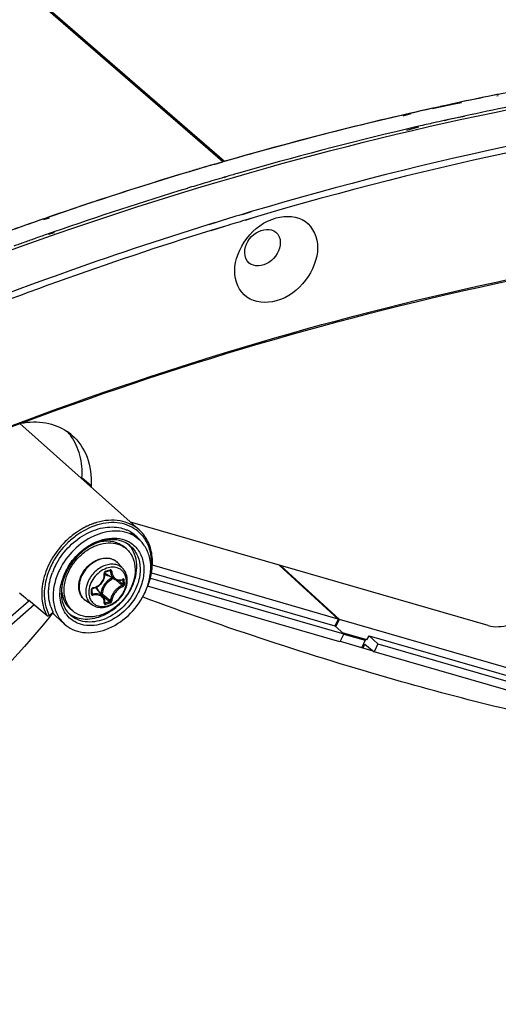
# Model space of a CAD drawing. Header units: millimetres. Extents: x 0 to 420, y 0 to 297.
# Tile 454 of 502: x 361 to 366, y 228 to 239. Entities that reach past the tile are written whole.
import ezdxf

# ---------------------------------------------------------------- set-up
doc = ezdxf.new("R2010")
doc.units = ezdxf.units.MM
doc.header["$LTSCALE"] = 23.1
doc.layers.get('0').update_dxf_attribs({"linetype": 'CONTINUOUS'})

msp = doc.modelspace()

# ---------------------------------------------------------------- linework, layer by layer
at = {"color": 7, "linetype": 'CONTINUOUS'}
for p, q in [((363.032, 237.438), (349.407, 249.237)), ((363.049, 237.443), (349.424, 249.242)), ((365.65, 238.094), (365.558, 238.074)), ((366.052, 238.16), (366.038, 238.158)), ((366.054, 238.177), (366.039, 238.174)), ((365.333, 238.024), (365.535, 238.067)), ((365.333, 238.025), (365.444, 238.049)), ((365.65, 238.085), (365.375, 238.034)), ((365.447, 238.05), (365.418, 238.044)), ((365.558, 238.074), (365.444, 238.049)), ((365.094, 237.963), (365.004, 237.94)), ((365.095, 237.971), (365.005, 237.951)), ((365.525, 237.904), (365.458, 237.887)), ((365.525, 237.904), (365.459, 237.89)), ((365.681, 237.934), (365.525, 237.904)), ((365.568, 237.914), (365.525, 237.904)), ((365.651, 237.932), (365.568, 237.914)), ((365.682, 237.939), (365.651, 237.932)), ((365.179, 237.816), (365.045, 237.782)), ((365.135, 237.816), (365.045, 237.795)), ((365.18, 237.827), (365.135, 237.816)), ((362.937, 237.41), (363.032, 237.438)), ((362.937, 237.41), (363.032, 237.438)), ((363.04, 237.44), (362.94, 237.407)), ((363.04, 237.44), (363.011, 237.432)), ((363.032, 237.438), (363.032, 237.437)), ((363.049, 237.443), (363.049, 237.442)), ((363.063, 237.273), (363.046, 237.268)), ((363.063, 237.269), (363.046, 237.263)), ((361.125, 236.834), (361.061, 236.811)), ((361.126, 236.822), (361.061, 236.801)), ((363.343, 236.892), (363.242, 236.861)), ((363.343, 236.889), (363.242, 236.858)), ((363.375, 236.829), (363.274, 236.799)), ((363.375, 236.826), (363.274, 236.795)), ((362.967, 236.775), (362.877, 236.748)), ((362.925, 236.765), (362.877, 236.751)), ((363.06, 236.731), (362.897, 236.681)), ((362.999, 236.715), (362.897, 236.684)), ((362.967, 236.778), (362.925, 236.765)), ((363.06, 236.734), (362.999, 236.715)), ((361.178, 236.67), (361.113, 236.647)), ((361.178, 236.661), (361.114, 236.64)), ((360.803, 234.568), (362.112, 233.404)), ((361.585, 233.887), (361.485, 233.973)), ((365.942, 232.355), (362.018, 233.488)), ((362.016, 233.375), (362.098, 233.31)), ((361.973, 233.195), (361.948, 233.217)), ((361.938, 232.975), (361.883, 233.038)), ((361.734, 232.934), (361.735, 232.936)), ((361.734, 232.933), (361.734, 232.934)), ((361.734, 232.931), (361.734, 232.933)), ((361.735, 232.921), (361.734, 232.931)), ((361.735, 232.936), (361.736, 232.937)), ((361.735, 232.908), (361.735, 232.921)), ((361.736, 232.939), (361.737, 232.94)), ((361.736, 232.937), (361.736, 232.939)), ((361.737, 232.94), (361.739, 232.941)), ((361.739, 232.941), (361.74, 232.942)), ((361.74, 232.942), (361.741, 232.943)), ((361.741, 232.943), (361.742, 232.944)), ((361.742, 232.944), (361.743, 232.944)), ((361.743, 232.944), (361.758, 232.948)), ((361.844, 232.861), (361.751, 232.919)), ((361.758, 232.948), (361.767, 232.95)), ((361.767, 232.95), (361.775, 232.953)), ((361.775, 232.953), (361.79, 232.957)), ((361.787, 232.956), (361.798, 232.95)), ((361.789, 232.955), (361.792, 232.954)), ((361.79, 232.957), (361.791, 232.958)), ((361.791, 232.958), (361.792, 232.958)), ((361.792, 232.958), (361.793, 232.958)), ((361.793, 232.958), (361.794, 232.957)), ((361.794, 232.957), (361.794, 232.957)), ((362.248, 232.933), (364.26, 232.352)), ((364.297, 232.426), (362.257, 233.015)), ((364.297, 232.426), (363.647, 233.017)), ((364.311, 232.422), (363.662, 233.013)), ((361.685, 232.803), (361.694, 232.813)), ((361.694, 232.813), (361.703, 232.823)), ((361.703, 232.823), (361.711, 232.834)), ((361.711, 232.834), (361.717, 232.845)), ((361.717, 232.845), (361.723, 232.857)), ((361.723, 232.857), (361.728, 232.869)), ((361.728, 232.869), (361.731, 232.882)), ((361.731, 232.882), (361.734, 232.895)), ((361.734, 232.895), (361.735, 232.908)), ((361.844, 232.861), (361.848, 232.859)), ((361.848, 232.859), (361.856, 232.855)), ((361.856, 232.855), (361.865, 232.852)), ((361.865, 232.852), (361.874, 232.85)), ((361.874, 232.85), (361.884, 232.849)), ((361.884, 232.849), (361.894, 232.849)), ((361.884, 232.849), (361.887, 232.847)), ((361.894, 232.849), (361.903, 232.85)), ((361.903, 232.85), (361.913, 232.852)), ((361.913, 232.852), (361.923, 232.855)), ((361.923, 232.855), (361.931, 232.858)), ((361.928, 232.857), (361.935, 232.853)), ((361.931, 232.858), (361.932, 232.859)), ((361.932, 232.859), (361.931, 232.858)), ((361.932, 232.859), (361.933, 232.859)), ((362.235, 232.875), (364.358, 232.262)), ((361.595, 232.756), (361.596, 232.758)), ((361.595, 232.755), (361.595, 232.756)), ((361.595, 232.754), (361.595, 232.755)), ((361.595, 232.753), (361.595, 232.754)), ((361.595, 232.734), (361.595, 232.753)), ((361.595, 232.729), (361.595, 232.734)), ((361.595, 232.706), (361.595, 232.729)), ((361.595, 232.712), (361.604, 232.7)), ((361.595, 232.705), (361.595, 232.706)), ((361.595, 232.704), (361.595, 232.705)), ((361.595, 232.703), (361.595, 232.704)), ((361.595, 232.704), (361.595, 232.704)), ((361.596, 232.758), (361.597, 232.759)), ((361.597, 232.759), (361.598, 232.76)), ((361.598, 232.76), (361.599, 232.761)), ((361.599, 232.761), (361.601, 232.762)), ((361.601, 232.762), (361.602, 232.763)), ((361.602, 232.763), (361.604, 232.764)), ((361.604, 232.764), (361.605, 232.764)), ((361.605, 232.764), (361.615, 232.766)), ((361.605, 232.764), (361.605, 232.764)), ((361.615, 232.766), (361.628, 232.77)), ((361.628, 232.77), (361.64, 232.774)), ((361.64, 232.774), (361.652, 232.78)), ((361.716, 232.672), (361.646, 232.756)), ((361.652, 232.78), (361.664, 232.787)), ((361.664, 232.787), (361.675, 232.795)), ((361.675, 232.795), (361.685, 232.803)), ((361.693, 232.705), (361.69, 232.704)), ((364.316, 232.176), (362.204, 232.786)), ((358.542, 230.583), (360.902, 232.626)), ((360.884, 232.641), (360.888, 232.638)), ((360.888, 232.638), (360.902, 232.626)), ((361.101, 232.462), (360.898, 232.633)), ((360.902, 232.626), (360.898, 232.633)), ((361.597, 232.581), (361.527, 232.627)), ((361.703, 232.688), (361.736, 232.66)), ((361.721, 232.666), (361.716, 232.672)), ((361.726, 232.658), (361.721, 232.666)), ((361.73, 232.65), (361.726, 232.658)), ((361.732, 232.641), (361.73, 232.65)), ((361.734, 232.632), (361.732, 232.641)), ((361.735, 232.622), (361.734, 232.632)), ((361.734, 232.605), (361.735, 232.612)), ((361.734, 232.605), (361.734, 232.605)), ((361.734, 232.604), (361.734, 232.605)), ((361.734, 232.604), (361.735, 232.603)), ((361.734, 232.604), (361.734, 232.604)), ((361.734, 232.604), (361.734, 232.604)), ((361.734, 232.604), (361.734, 232.604)), ((361.735, 232.612), (361.735, 232.622)), ((361.735, 232.611), (361.741, 232.603)), ((361.735, 232.603), (361.736, 232.603)), ((362.155, 232.664), (362.15, 232.666)), ((362.155, 232.664), (362.15, 232.666)), ((360.961, 232.58), (358.585, 230.522)), ((361.125, 232.466), (361.167, 232.503)), ((361.161, 232.497), (361.174, 232.484)), ((361.165, 232.492), (361.163, 232.489)), ((361.165, 232.492), (361.163, 232.489)), ((361.199, 232.458), (361.174, 232.484)), ((361.384, 232.515), (361.359, 232.536)), ((361.137, 232.457), (361.124, 232.442)), ((361.131, 232.451), (361.124, 232.442)), ((361.136, 232.457), (361.131, 232.451)), ((361.199, 232.458), (361.288, 232.375)), ((364.297, 232.426), (364.26, 232.352)), ((364.271, 232.341), (364.311, 232.422)), ((367.04, 231.634), (364.311, 232.422)), ((364.26, 232.352), (364.358, 232.262)), ((364.612, 232.197), (364.344, 232.275)), ((364.358, 232.262), (364.316, 232.176)), ((364.318, 232.182), (364.678, 232.078)), ((364.358, 232.261), (364.593, 232.193)), ((364.593, 232.193), (364.555, 232.114)), ((364.593, 232.193), (364.576, 232.208)), ((364.612, 232.197), (364.635, 232.243)), ((364.635, 232.243), (366.994, 231.562)), ((364.635, 232.243), (364.733, 232.154)), ((364.569, 232.11), (364.589, 232.152)), ((364.589, 232.152), (364.691, 232.068)), ((364.733, 232.154), (364.691, 232.068)), ((367.28, 231.321), (364.691, 232.068)), ((364.733, 232.154), (367.094, 231.472))]:
    msp.add_line(p, q, dxfattribs=at)
for centre, radius, start, end in [((373.119, 202.873), 36.004, 101.1664, 102.1607), ((373.113, 202.901), 35.976, 101.3397, 101.9728), ((373.49, 201.263), 37.656, 102.5103, 106.0967), ((373.224, 202.387), 36.501, 102.4177, 102.8687), ((373.274, 202.719), 36.029, 101.3535, 102.1648), ((373.49, 201.27), 37.649, 103.0248, 106.1144), ((373.37, 202.274), 36.484, 102.5245, 102.7048), ((373.654, 201.09), 37.701, 103.1989, 106.113), ((373.4, 202.143), 36.619, 102.7049, 102.9723), ((374.056, 199.338), 39.663, 106.5294, 109.1298), ((373.818, 200.109), 38.856, 106.5133, 106.7304), ((373.77, 200.272), 38.686, 106.2615, 106.5168), ((373.779, 200.241), 38.719, 106.2573, 106.5134), ((374.029, 199.422), 39.575, 106.7367, 109.0303), ((373.947, 200.05), 38.782, 106.3252, 106.6642), ((373.899, 200.214), 38.611, 106.1022, 106.2986), ((374.211, 199.194), 39.677, 106.9537, 109.1772), ((373.999, 199.878), 38.962, 106.6642, 106.9478), ((374.304, 198.616), 40.426, 109.1218, 109.7065), ((374.31, 198.598), 40.445, 109.1259, 109.5921), ((374.4, 199.53), 38.963, 106.6413, 107.0637), ((374.401, 199.545), 38.879, 106.631, 106.9597), ((374.851, 198.129), 40.366, 107.225, 112.2634), ((374.481, 198.41), 40.507, 109.47, 109.6551), ((374.446, 198.509), 40.402, 109.2686, 109.47), ((374.517, 198.308), 40.615, 109.6551, 109.8352), ((361.005, 234.014), 0.565, 49.1151, 55.9565), ((360.898, 234.094), 0.575, 36.0059, 42.4656), ((361.932, 233.949), 0.448, 176.8973, 178.4153), ((362.031, 233.863), 0.447, 176.8963, 178.7138), ((361.861, 232.763), 0.752, 110.2703, 114.8425), ((361.862, 232.766), 0.722, 108.0999, 115.4227), ((361.851, 232.792), 0.722, 109.3115, 110.2461), ((361.844, 232.81), 0.702, 106.4429, 109.3199), ((361.847, 232.809), 0.677, 106.577, 108.0347), ((361.84, 232.826), 0.686, 106.1417, 106.4329), ((361.844, 232.818), 0.667, 106.1453, 106.5746), ((361.941, 232.629), 0.881, 125.5208, 134.6363), ((361.92, 232.657), 0.845, 123.889, 125.4721), ((361.896, 232.694), 0.801, 115.4395, 123.9523), ((361.899, 232.688), 0.836, 120.8278, 121.1215), ((361.886, 232.711), 0.81, 115.4026, 120.857), ((361.872, 232.74), 0.778, 114.8193, 115.3705), ((361.831, 233.063), 0.369, 61.8106, 66.6909), ((361.835, 233.072), 0.36, 56.6131, 61.8073), ((361.838, 233.076), 0.354, 52.0935, 56.6036), ((361.787, 233.076), 0.387, 43.2966, 47.2978), ((361.839, 233.077), 0.353, 51.3747, 52.09), ((361.839, 233.077), 0.353, 46.0866, 51.374), ((361.854, 233.094), 0.383, 49.5944, 50.1442), ((361.959, 232.61), 0.906, 134.9455, 142.1748), ((361.954, 232.615), 0.928, 134.6299, 134.9632), ((361.955, 232.614), 0.901, 134.6003, 134.9401), ((361.795, 233.041), 0.283, 42.6021, 45.6615), ((361.877, 233.032), 0.355, 56.9752, 60.2886), ((361.805, 233.093), 0.361, 39.0989, 43.2924), ((361.879, 233.036), 0.351, 51.3983, 56.9765), ((361.838, 233.076), 0.355, 40.8344, 46.077), ((361.815, 233.102), 0.348, 38.1384, 39.0776), ((361.834, 233.072), 0.361, 36.1655, 40.8313), ((361.942, 232.623), 0.886, 142.14, 152.178), ((361.897, 232.682), 0.643, 121.0335, 122.137), ((361.807, 233.003), 0.254, 49.1138, 56.5118), ((361.795, 233.04), 0.284, 41.9994, 42.6035), ((361.889, 232.651), 0.825, 153.0858, 158.6508), ((361.912, 232.639), 0.851, 152.2333, 153.1108), ((361.767, 232.936), 0.154, 50.5352, 52.3899), ((361.768, 232.936), 0.154, 47.2036, 50.5349), ((361.767, 232.935), 0.154, 41.5302, 47.1948), ((361.869, 232.67), 0.757, 153.0701, 159.3963), ((361.899, 232.64), 0.736, 157.5509, 158.1575), ((361.914, 232.633), 0.753, 153.6676, 157.5399), ((361.869, 232.668), 0.63, 155.8347, 160.8724), ((361.854, 232.681), 0.6, 153.6194, 162.561), ((361.883, 232.662), 0.645, 154.648, 155.8525), ((361.886, 232.661), 0.648, 153.6775, 154.6483), ((361.889, 232.659), 0.652, 153.1881, 153.6775), ((361.899, 232.654), 0.664, 151.2079, 153.1839), ((361.916, 232.645), 0.682, 148.6473, 151.2064), ((361.799, 232.995), 0.0898, 224.1498, 225.1349), ((361.799, 232.995), 0.0901, 225.1677, 238.1926), ((361.213, 234.883), 2.004, 285.3931, 286.8075), ((361.834, 232.752), 0.243, 109.0384, 109.2293), ((361.749, 232.692), 0.679, 170.429, 170.6528), ((361.796, 232.69), 0.554, 166.3496, 168.4291), ((361.827, 232.682), 0.586, 161.8868, 166.3295), ((361.847, 232.676), 0.606, 161.6884, 161.9118), ((361.851, 232.675), 0.61, 160.8926, 161.6878), ((361.913, 232.676), 0.211, 135.0983, 148.1044), ((361.9, 232.693), 0.202, 114.0645, 126.4053), ((353.747, 223.287), 12.542, 49.561, 49.7244), ((354.482, 224.149), 11.409, 49.2631, 49.5647), ((353.904, 223.351), 12.406, 49.6565, 49.948), ((361.889, 232.962), 0.107, 290.317, 292.2631), ((361.888, 232.965), 0.11, 292.2624, 294.0755), ((360.47, 232.83), 1.465, 0.0023, 0.9288), ((360.518, 232.83), 1.417, 359.0554, 0.003), ((360.471, 232.829), 1.478, 0.0024, 0.9289), ((360.521, 232.829), 1.429, 359.0555, 0.003), ((361.656, 232.714), 0.538, 180.0786, 180.8935), ((361.745, 232.71), 0.487, 171.2971, 173.5694), ((361.662, 232.764), 0.398, 177.1938, 179.9887), ((359.447, 232.724), 2.141, 0.0023, 0.6425), ((359.527, 232.724), 2.061, 359.3452, 0.0019), ((361.592, 232.706), 0.00271, 351.6033, 359.3214), ((361.611, 232.748), 0.0216, 99.0638, 106.7637), ((361.577, 232.698), 0.0902, 40.0257, 53.8865), ((361.562, 232.697), 0.111, 16.5086, 23.3442), ((369.359, 241.789), 11.879, 229.894, 230.1621), ((361.502, 233.029), 0.743, 333.6449, 340.086), ((361.535, 233.017), 0.708, 340.1215, 341.5119), ((368.849, 241.082), 11.024, 229.8157, 230.166), ((361.366, 233.99), 1.437, 285.1211, 287.0773), ((361.367, 233.988), 1.449, 285.1302, 287.0863), ((368.411, 240.652), 10.399, 230.1605, 230.5137), ((345.953, 245.15), 19.79, 320.1075, 320.226), ((361.545, 232.698), 0.425, 197.2724, 198.1795), ((361.538, 232.695), 0.418, 198.177, 200.2235), ((361.523, 232.69), 0.402, 200.1989, 206.2078), ((361.509, 232.683), 0.387, 206.2382, 207.8036), ((361.511, 232.713), 0.283, 232.5931, 236.29), ((361.55, 232.707), 0.254, 221.708, 229.0965), ((361.493, 232.665), 0.417, 207.3909, 208.3459)]:
    msp.add_arc(centre, radius, start, end, dxfattribs=at)
msp.add_ellipse((349.689, 243.35), major_axis=(26.332, -23.027), ratio=0.02203, start_param=-1.116057, end_param=-1.112472, dxfattribs=at)
for points, knots in [([(355.695, 234.28), (356.93, 234.915), (361.752, 237.122), (367.026, 238.412), (370.937, 238.634)], [0, 0, 0, 0, 0.261607, 1, 1, 1, 1]), ([(371.312, 238.309), (370.654, 238.272), (367.962, 238.035), (365.301, 237.471), (363.343, 236.892)], [0, 0, 0, 0, 0.243922, 1, 1, 1, 1]), ([(371.327, 238.242), (370.67, 238.205), (367.984, 237.969), (365.33, 237.407), (363.375, 236.829)], [0, 0, 0, 0, 0.243927, 1, 1, 1, 1]), ([(356.225, 232.535), (357.417, 233.155), (362.078, 235.314), (367.184, 236.58), (370.97, 236.8)], [0, 0, 0, 0, 0.261683, 1, 1, 1, 1]), ([(363.161, 236.237), (363.161, 236.365), (363.27, 236.622), (363.573, 236.857), (363.971, 236.842), (364.07, 236.604), (364.07, 236.499)], [0, 0, 0, 0, 0.271497, 0.54949, 0.778708, 1, 1, 1, 1]), ([(356.21, 232.517), (357.404, 233.138), (362.069, 235.299), (367.181, 236.563), (370.972, 236.778)], [0, 0, 0, 0, 0.261719, 1, 1, 1, 1]), ([(362.877, 236.751), (362.328, 236.58), (360.108, 235.839), (357.953, 234.907), (356.377, 234.111)], [0, 0, 0, 0, 0.2458, 1, 1, 1, 1]), ([(363.271, 236.442), (363.271, 236.526), (363.357, 236.687), (363.559, 236.715), (363.613, 236.668)], [0, 0, 0, 0, 0.540244, 1, 1, 1, 1]), ([(364.07, 236.499), (364.07, 236.372), (363.962, 236.114), (363.659, 235.879), (363.261, 235.895), (363.161, 236.133), (363.161, 236.237)], [0, 0, 0, 0, 0.271497, 0.54949, 0.778708, 1, 1, 1, 1]), ([(363.661, 236.554), (363.661, 236.47), (363.575, 236.31), (363.373, 236.281), (363.319, 236.328)], [0, 0, 0, 0, 0.540244, 1, 1, 1, 1]), ([(360.816, 234.573), (360.905, 234.589), (361.084, 234.594), (361.252, 234.529), (361.321, 234.482)], [0, 0, 0, 0, 0.52042, 1, 1, 1, 1]), ([(361.485, 233.973), (361.49, 234.057), (361.476, 234.219), (361.408, 234.369), (361.363, 234.432)], [0, 0, 0, 0, 0.519752, 1, 1, 1, 1]), ([(361.375, 234.441), (361.448, 234.377), (361.567, 234.201), (361.591, 233.993), (361.585, 233.887)], [0, 0, 0, 0, 0.477523, 1, 1, 1, 1]), ([(362.112, 233.404), (362.054, 233.455), (361.898, 233.526), (361.731, 233.508), (361.649, 233.485)], [0, 0, 0, 0, 0.4734, 1, 1, 1, 1]), ([(362.099, 233.388), (362.044, 233.435), (361.894, 233.498), (361.736, 233.481), (361.659, 233.459)], [0, 0, 0, 0, 0.47366, 1, 1, 1, 1]), ([(361.194, 233.013), (361.23, 233.083), (361.321, 233.212), (361.502, 233.357), (361.706, 233.437), (361.849, 233.439), (361.912, 233.424)], [0, 0, 0, 0, 0.26683, 0.531108, 0.777922, 1, 1, 1, 1]), ([(362.053, 233.34), (361.991, 233.375), (361.836, 233.409), (361.599, 233.345), (361.386, 233.194), (361.279, 233.047), (361.24, 232.967)], [0, 0, 0, 0, 0.215647, 0.459233, 0.726919, 1, 1, 1, 1]), ([(361.467, 233.404), (361.452, 233.395), (361.394, 233.357), (361.34, 233.312), (361.302, 233.275)], [0, 0, 0, 0, 0.246783, 1, 1, 1, 1]), ([(362.231, 232.894), (362.252, 232.985), (362.257, 233.129), (362.188, 233.294), (362.133, 233.359), (362.102, 233.386)], [0, 0, 0, 0, 0.527913, 0.768641, 1, 1, 1, 1]), ([(362.201, 232.776), (362.225, 232.833), (362.259, 232.95), (362.262, 233.126), (362.215, 233.284), (362.15, 233.37), (362.112, 233.404)], [0, 0, 0, 0, 0.276217, 0.533717, 0.772751, 1, 1, 1, 1]), ([(361.298, 233.271), (361.241, 233.214), (361.143, 233.087), (361.054, 232.872), (361.032, 232.655), (361.07, 232.519), (361.101, 232.462)], [0, 0, 0, 0, 0.27359, 0.537113, 0.780021, 1, 1, 1, 1]), ([(361.289, 232.742), (361.289, 232.823), (361.327, 232.948), (361.425, 233.084), (361.521, 233.172), (361.63, 233.233), (361.743, 233.263), (361.853, 233.26), (361.919, 233.233), (361.947, 233.215)], [0, 0, 0, 0, 0.254142, 0.391, 0.527564, 0.659013, 0.781772, 0.894694, 1, 1, 1, 1]), ([(361.69, 233.276), (361.611, 233.252), (361.461, 233.163), (361.355, 233.025), (361.317, 232.948)], [0, 0, 0, 0, 0.488923, 1, 1, 1, 1]), ([(361.566, 233.233), (361.639, 233.277), (361.763, 233.321), (361.925, 233.308), (361.995, 233.277), (362.025, 233.256)], [0, 0, 0, 0, 0.533655, 0.773931, 1, 1, 1, 1]), ([(362.009, 233.232), (361.969, 233.265), (361.86, 233.308), (361.746, 233.293), (361.69, 233.276)], [0, 0, 0, 0, 0.467883, 1, 1, 1, 1]), ([(361.69, 233.275), (361.737, 233.284), (361.809, 233.285), (361.895, 233.255), (361.932, 233.231), (361.948, 233.217)], [0, 0, 0, 0, 0.520308, 0.763336, 1, 1, 1, 1]), ([(362.025, 233.256), (362.061, 233.231), (362.125, 233.162), (362.169, 233.025), (362.163, 232.87), (362.127, 232.768), (362.102, 232.718)], [0, 0, 0, 0, 0.223214, 0.459267, 0.718396, 1, 1, 1, 1]), ([(362.206, 232.792), (362.222, 232.842), (362.244, 232.94), (362.237, 233.086), (362.189, 233.215), (362.131, 233.283), (362.098, 233.31)], [0, 0, 0, 0, 0.27724, 0.534274, 0.772553, 1, 1, 1, 1]), ([(361.333, 233), (361.347, 233.023), (361.407, 233.11), (361.488, 233.184), (361.555, 233.227)], [0, 0, 0, 0, 0.251757, 1, 1, 1, 1]), ([(361.973, 233.195), (361.988, 233.182), (362.016, 233.151), (362.057, 233.077), (362.068, 233.011), (362.068, 232.967)], [0, 0, 0, 0, 0.238021, 0.481682, 1, 1, 1, 1]), ([(362.029, 232.768), (362.049, 232.809), (362.079, 232.892), (362.092, 233.019), (362.07, 233.137), (362.03, 233.203), (362.006, 233.23)], [0, 0, 0, 0, 0.278014, 0.537515, 0.77657, 1, 1, 1, 1]), ([(362.009, 233.232), (362.04, 233.208), (362.093, 233.141), (362.129, 233.015), (362.12, 232.874), (362.088, 232.782), (362.065, 232.737)], [0, 0, 0, 0, 0.222971, 0.459982, 0.719377, 1, 1, 1, 1]), ([(361.861, 233.057), (361.845, 233.07), (361.806, 233.089), (361.738, 233.095), (361.668, 233.078), (361.599, 233.042), (361.539, 232.989), (361.477, 232.905), (361.453, 232.827), (361.453, 232.777)], [0, 0, 0, 0, 0.104897, 0.216899, 0.338904, 0.47012, 0.607003, 0.744549, 1, 1, 1, 1]), ([(361.458, 232.848), (361.47, 232.897), (361.521, 232.991), (361.607, 233.055), (361.654, 233.075)], [0, 0, 0, 0, 0.499995, 1, 1, 1, 1]), ([(361.869, 233.019), (361.851, 233.025), (361.812, 233.03), (361.753, 233.02), (361.693, 232.995), (361.62, 232.944), (361.55, 232.855), (361.526, 232.767), (361.526, 232.725)], [0, 0, 0, 0, 0.108641, 0.225762, 0.35139, 0.483442, 0.751147, 1, 1, 1, 1]), ([(361.654, 233.075), (361.675, 233.083), (361.717, 233.095), (361.78, 233.095), (361.838, 233.077), (361.87, 233.052), (361.883, 233.038)], [0, 0, 0, 0, 0.270574, 0.524505, 0.765155, 1, 1, 1, 1]), ([(361.12, 232.951), (361.115, 232.939), (361.098, 232.892), (361.086, 232.842), (361.079, 232.805)], [0, 0, 0, 0, 0.255081, 1, 1, 1, 1]), ([(361.118, 232.713), (361.118, 232.732), (361.122, 232.808), (361.14, 232.883), (361.16, 232.937)], [0, 0, 0, 0, 0.240847, 1, 1, 1, 1]), ([(361.216, 232.914), (361.196, 232.864), (361.168, 232.764), (361.165, 232.614), (361.203, 232.478), (361.257, 232.405), (361.288, 232.375)], [0, 0, 0, 0, 0.277739, 0.535926, 0.774509, 1, 1, 1, 1]), ([(362.068, 232.967), (362.068, 232.883), (362.026, 232.753), (361.922, 232.613), (361.819, 232.526), (361.704, 232.467), (361.586, 232.443), (361.474, 232.457), (361.41, 232.492), (361.384, 232.515)], [0, 0, 0, 0, 0.256473, 0.394543, 0.531644, 0.662632, 0.784011, 0.89531, 1, 1, 1, 1]), ([(361.754, 232.982), (361.727, 232.972), (361.675, 232.943), (361.594, 232.862), (361.56, 232.775), (361.56, 232.72)], [0, 0, 0, 0, 0.249772, 0.51087, 1, 1, 1, 1]), ([(361.607, 232.77), (361.625, 232.773), (361.66, 232.786), (361.702, 232.823), (361.727, 232.872), (361.731, 232.909), (361.729, 232.926)], [0, 0, 0, 0, 0.24849, 0.504031, 0.757203, 1, 1, 1, 1]), ([(361.745, 232.951), (361.74, 232.949), (361.731, 232.942), (361.728, 232.932), (361.729, 232.926)], [0, 0, 0, 0, 0.497141, 1, 1, 1, 1]), ([(361.729, 232.926), (361.73, 232.927), (361.732, 232.927), (361.734, 232.93), (361.734, 232.93)], [0, 0, 0, 0, 0.63264, 1, 1, 1, 1]), ([(361.735, 232.919), (361.738, 232.916), (361.752, 232.907), (361.768, 232.902), (361.781, 232.9)], [0, 0, 0, 0, 0.245283, 1, 1, 1, 1]), ([(361.745, 232.951), (361.745, 232.95), (361.745, 232.948), (361.745, 232.944), (361.743, 232.944)], [0, 0, 0, 0, 0.348, 1, 1, 1, 1]), ([(361.887, 232.981), (361.868, 232.99), (361.822, 232.998), (361.777, 232.99), (361.754, 232.982)], [0, 0, 0, 0, 0.475925, 1, 1, 1, 1]), ([(361.793, 232.964), (361.793, 232.964), (361.793, 232.961), (361.792, 232.958), (361.79, 232.957)], [0, 0, 0, 0, 0.339767, 1, 1, 1, 1]), ([(361.812, 232.95), (361.811, 232.955), (361.808, 232.962), (361.799, 232.965), (361.795, 232.965), (361.793, 232.964)], [0, 0, 0, 0, 0.502703, 0.74499, 1, 1, 1, 1]), ([(361.798, 232.95), (361.798, 232.951), (361.798, 232.954), (361.796, 232.956), (361.794, 232.957)], [0, 0, 0, 0, 0.264576, 1, 1, 1, 1]), ([(361.798, 232.95), (361.799, 232.932), (361.807, 232.898), (361.83, 232.87), (361.844, 232.861)], [0, 0, 0, 0, 0.531229, 1, 1, 1, 1]), ([(361.812, 232.95), (361.809, 232.95), (361.805, 232.949), (361.8, 232.95), (361.798, 232.95)], [0, 0, 0, 0, 0.5364, 1, 1, 1, 1]), ([(361.812, 232.95), (361.812, 232.938), (361.817, 232.914), (361.833, 232.883), (361.858, 232.862), (361.879, 232.856), (361.889, 232.855)], [0, 0, 0, 0, 0.279104, 0.533854, 0.769255, 1, 1, 1, 1]), ([(361.938, 232.975), (361.929, 232.985), (361.908, 233.004), (361.882, 233.015), (361.869, 233.019)], [0, 0, 0, 0, 0.49562, 1, 1, 1, 1]), ([(361.972, 232.839), (361.972, 232.854), (361.969, 232.885), (361.952, 232.927), (361.925, 232.96), (361.9, 232.976), (361.887, 232.981)], [0, 0, 0, 0, 0.267263, 0.518158, 0.759229, 1, 1, 1, 1]), ([(361.982, 232.85), (361.982, 232.873), (361.976, 232.918), (361.953, 232.959), (361.938, 232.975)], [0, 0, 0, 0, 0.512429, 1, 1, 1, 1]), ([(361.449, 232.783), (361.449, 232.788), (361.45, 232.81), (361.454, 232.832), (361.458, 232.848)], [0, 0, 0, 0, 0.244438, 1, 1, 1, 1]), ([(361.583, 232.63), (361.594, 232.613), (361.623, 232.583), (361.683, 232.562), (361.751, 232.565), (361.819, 232.591), (361.881, 232.636), (361.946, 232.714), (361.972, 232.79), (361.972, 232.839)], [0, 0, 0, 0, 0.105488, 0.213714, 0.331476, 0.460622, 0.598286, 0.738716, 1, 1, 1, 1]), ([(361.597, 232.581), (361.614, 232.57), (361.654, 232.553), (361.719, 232.551), (361.786, 232.568), (361.849, 232.603), (361.904, 232.653), (361.96, 232.731), (361.982, 232.803), (361.982, 232.85)], [0, 0, 0, 0, 0.11076, 0.226584, 0.349536, 0.479279, 0.613227, 0.747471, 1, 1, 1, 1]), ([(361.78, 232.856), (361.772, 232.85), (361.742, 232.825), (361.719, 232.792), (361.707, 232.764)], [0, 0, 0, 0, 0.251119, 1, 1, 1, 1]), ([(361.831, 232.869), (361.825, 232.867), (361.8, 232.856), (361.778, 232.839), (361.764, 232.825)], [0, 0, 0, 0, 0.242416, 1, 1, 1, 1]), ([(361.889, 232.855), (361.892, 232.855), (361.905, 232.855), (361.918, 232.858), (361.927, 232.861)], [0, 0, 0, 0, 0.242499, 1, 1, 1, 1]), ([(361.928, 232.794), (361.929, 232.794), (361.933, 232.797), (361.935, 232.802), (361.935, 232.806)], [0, 0, 0, 0, 0.233629, 1, 1, 1, 1]), ([(361.933, 232.864), (361.933, 232.863), (361.933, 232.862), (361.933, 232.86), (361.932, 232.859)], [0, 0, 0, 0, 0.296838, 1, 1, 1, 1]), ([(361.95, 232.853), (361.95, 232.857), (361.947, 232.863), (361.939, 232.866), (361.935, 232.865), (361.933, 232.864)], [0, 0, 0, 0, 0.500392, 0.734456, 1, 1, 1, 1]), ([(361.935, 232.853), (361.935, 232.854), (361.935, 232.856), (361.934, 232.858), (361.933, 232.859)], [0, 0, 0, 0, 0.295427, 1, 1, 1, 1]), ([(361.933, 232.781), (361.935, 232.782), (361.944, 232.787), (361.949, 232.798), (361.95, 232.805)], [0, 0, 0, 0, 0.2401, 1, 1, 1, 1]), ([(361.95, 232.853), (361.947, 232.852), (361.942, 232.851), (361.937, 232.852), (361.935, 232.853)], [0, 0, 0, 0, 0.520163, 1, 1, 1, 1]), ([(361.95, 232.805), (361.947, 232.804), (361.942, 232.804), (361.937, 232.805), (361.935, 232.806)], [0, 0, 0, 0, 0.516682, 1, 1, 1, 1]), ([(361.079, 232.802), (361.074, 232.773), (361.063, 232.662), (361.085, 232.545), (361.122, 232.473)], [0, 0, 0, 0, 0.267776, 1, 1, 1, 1]), ([(361.139, 232.571), (361.136, 232.582), (361.124, 232.626), (361.119, 232.671), (361.118, 232.706)], [0, 0, 0, 0, 0.243386, 1, 1, 1, 1]), ([(361.332, 232.454), (361.293, 232.496), (361.236, 232.612), (361.241, 232.738), (361.253, 232.801)], [0, 0, 0, 0, 0.471796, 1, 1, 1, 1]), ([(361.261, 232.764), (361.255, 232.709), (361.26, 232.602), (361.316, 232.507), (361.352, 232.474)], [0, 0, 0, 0, 0.529951, 1, 1, 1, 1]), ([(361.359, 232.536), (361.344, 232.549), (361.316, 232.58), (361.275, 232.654), (361.264, 232.72), (361.264, 232.764)], [0, 0, 0, 0, 0.238021, 0.481682, 1, 1, 1, 1]), ([(361.288, 232.375), (361.316, 232.349), (361.38, 232.306), (361.538, 232.262), (361.764, 232.298), (362.004, 232.452), (362.124, 232.611), (362.167, 232.699)], [0, 0, 0, 0, 0.105332, 0.214632, 0.454045, 0.722793, 1, 1, 1, 1]), ([(361.361, 232.538), (361.337, 232.564), (361.3, 232.63), (361.289, 232.704), (361.289, 232.742)], [0, 0, 0, 0, 0.481107, 1, 1, 1, 1]), ([(362.102, 232.718), (362.064, 232.64), (361.957, 232.501), (361.745, 232.367), (361.544, 232.342), (361.408, 232.388), (361.354, 232.43), (361.332, 232.454)], [0, 0, 0, 0, 0.278581, 0.547647, 0.785737, 0.894485, 1, 1, 1, 1]), ([(362.065, 232.737), (362.03, 232.666), (361.932, 232.537), (361.738, 232.411), (361.554, 232.382), (361.427, 232.418), (361.374, 232.453), (361.352, 232.474)], [0, 0, 0, 0, 0.277344, 0.546146, 0.78549, 0.894711, 1, 1, 1, 1]), ([(361.354, 232.477), (361.403, 232.445), (361.53, 232.41), (361.727, 232.457), (361.906, 232.58), (361.996, 232.701), (362.029, 232.768)], [0, 0, 0, 0, 0.214357, 0.456917, 0.725312, 1, 1, 1, 1]), ([(361.527, 232.627), (361.515, 232.635), (361.492, 232.654), (361.459, 232.705), (361.449, 232.752), (361.449, 232.783)], [0, 0, 0, 0, 0.241984, 0.486768, 1, 1, 1, 1]), ([(361.453, 232.777), (361.453, 232.747), (361.462, 232.702), (361.494, 232.653), (361.515, 232.634), (361.527, 232.627)], [0, 0, 0, 0, 0.517982, 0.760912, 1, 1, 1, 1]), ([(361.526, 232.725), (361.526, 232.718), (361.527, 232.69), (361.534, 232.662), (361.543, 232.644)], [0, 0, 0, 0, 0.261199, 1, 1, 1, 1]), ([(361.56, 232.72), (361.56, 232.703), (361.563, 232.672), (361.575, 232.643), (361.583, 232.63)], [0, 0, 0, 0, 0.516185, 1, 1, 1, 1]), ([(361.605, 232.769), (361.6, 232.768), (361.592, 232.762), (361.588, 232.753), (361.588, 232.748)], [0, 0, 0, 0, 0.515676, 1, 1, 1, 1]), ([(361.588, 232.748), (361.589, 232.748), (361.591, 232.749), (361.595, 232.751), (361.595, 232.753)], [0, 0, 0, 0, 0.335626, 1, 1, 1, 1]), ([(361.588, 232.701), (361.589, 232.701), (361.591, 232.702), (361.594, 232.703), (361.595, 232.705)], [0, 0, 0, 0, 0.321323, 1, 1, 1, 1]), ([(361.588, 232.701), (361.588, 232.699), (361.589, 232.694), (361.595, 232.687), (361.603, 232.686), (361.607, 232.687)], [0, 0, 0, 0, 0.245151, 0.483798, 1, 1, 1, 1]), ([(361.595, 232.703), (361.596, 232.702), (361.599, 232.7), (361.602, 232.7), (361.604, 232.7)], [0, 0, 0, 0, 0.481798, 1, 1, 1, 1]), ([(361.716, 232.672), (361.711, 232.679), (361.696, 232.691), (361.668, 232.702), (361.637, 232.705), (361.615, 232.703), (361.604, 232.7)], [0, 0, 0, 0, 0.222882, 0.461558, 0.720944, 1, 1, 1, 1]), ([(361.607, 232.687), (361.607, 232.689), (361.607, 232.694), (361.605, 232.698), (361.604, 232.7)], [0, 0, 0, 0, 0.526671, 1, 1, 1, 1]), ([(361.607, 232.77), (361.607, 232.769), (361.607, 232.767), (361.606, 232.764), (361.605, 232.764)], [0, 0, 0, 0, 0.650306, 1, 1, 1, 1]), ([(361.664, 232.742), (361.663, 232.745), (361.657, 232.757), (361.649, 232.768), (361.641, 232.775)], [0, 0, 0, 0, 0.255247, 1, 1, 1, 1]), ([(361.707, 232.764), (361.705, 232.76), (361.698, 232.741), (361.694, 232.72), (361.693, 232.705)], [0, 0, 0, 0, 0.258896, 1, 1, 1, 1]), ([(361.693, 232.705), (361.696, 232.706), (361.7, 232.706), (361.705, 232.705), (361.706, 232.703)], [0, 0, 0, 0, 0.526419, 1, 1, 1, 1]), ([(361.693, 232.705), (361.693, 232.705), (361.693, 232.702), (361.694, 232.7), (361.695, 232.698)], [0, 0, 0, 0, 0.234277, 1, 1, 1, 1]), ([(361.699, 232.693), (361.702, 232.695), (361.705, 232.698), (361.706, 232.702), (361.706, 232.703)], [0, 0, 0, 0, 0.762591, 1, 1, 1, 1]), ([(361.734, 232.787), (361.73, 232.781), (361.716, 232.755), (361.708, 232.725), (361.706, 232.703)], [0, 0, 0, 0, 0.261592, 1, 1, 1, 1]), ([(361.928, 232.794), (361.911, 232.787), (361.878, 232.768), (361.838, 232.728), (361.809, 232.679), (361.799, 232.644), (361.798, 232.627)], [0, 0, 0, 0, 0.24174, 0.507568, 0.769195, 1, 1, 1, 1]), ([(361.933, 232.781), (361.918, 232.775), (361.887, 232.757), (361.85, 232.719), (361.822, 232.674), (361.813, 232.64), (361.812, 232.624)], [0, 0, 0, 0, 0.241461, 0.507728, 0.769702, 1, 1, 1, 1]), ([(361.933, 232.781), (361.933, 232.785), (361.932, 232.789), (361.929, 232.793), (361.928, 232.794)], [0, 0, 0, 0, 0.766459, 1, 1, 1, 1]), ([(361.543, 232.644), (361.549, 232.631), (361.564, 232.607), (361.585, 232.588), (361.597, 232.581)], [0, 0, 0, 0, 0.504391, 1, 1, 1, 1]), ([(361.72, 232.651), (361.715, 232.659), (361.702, 232.674), (361.674, 232.687), (361.642, 232.692), (361.619, 232.689), (361.607, 232.687)], [0, 0, 0, 0, 0.221381, 0.457911, 0.717649, 1, 1, 1, 1]), ([(361.729, 232.601), (361.73, 232.609), (361.73, 232.627), (361.724, 232.644), (361.72, 232.651)], [0, 0, 0, 0, 0.513521, 1, 1, 1, 1]), ([(361.729, 232.601), (361.73, 232.601), (361.732, 232.601), (361.734, 232.603), (361.734, 232.605)], [0, 0, 0, 0, 0.303916, 1, 1, 1, 1]), ([(361.729, 232.601), (361.729, 232.599), (361.729, 232.595), (361.734, 232.588), (361.741, 232.588), (361.745, 232.589)], [0, 0, 0, 0, 0.250198, 0.477776, 1, 1, 1, 1]), ([(361.736, 232.603), (361.736, 232.603), (361.738, 232.602), (361.74, 232.603), (361.741, 232.603)], [0, 0, 0, 0, 0.220787, 1, 1, 1, 1]), ([(361.745, 232.589), (361.745, 232.592), (361.744, 232.597), (361.742, 232.601), (361.741, 232.603)], [0, 0, 0, 0, 0.510568, 1, 1, 1, 1]), ([(361.788, 232.617), (361.789, 232.617), (361.794, 232.619), (361.798, 232.623), (361.798, 232.627)], [0, 0, 0, 0, 0.265099, 1, 1, 1, 1]), ([(361.793, 232.603), (361.793, 232.605), (361.792, 232.61), (361.79, 232.615), (361.788, 232.617)], [0, 0, 0, 0, 0.50766, 1, 1, 1, 1]), ([(361.793, 232.603), (361.795, 232.604), (361.804, 232.608), (361.811, 232.617), (361.812, 232.624)], [0, 0, 0, 0, 0.257299, 1, 1, 1, 1]), ([(361.812, 232.625), (361.808, 232.623), (361.803, 232.624), (361.799, 232.626), (361.798, 232.627)], [0, 0, 0, 0, 0.768189, 1, 1, 1, 1]), ([(367.272, 231.206), (366.478, 231.344), (364.751, 231.771), (363.065, 232.332), (362.155, 232.664)], [0, 0, 0, 0, 0.45396, 1, 1, 1, 1]), ([(365.942, 232.355), (366.015, 232.334), (366.19, 232.347), (366.332, 232.438), (366.396, 232.498)], [0, 0, 0, 0, 0.465516, 1, 1, 1, 1]), ([(361.124, 232.442), (360.768, 232.018), (359.247, 230.348), (357.461, 228.922), (356.02, 228.012)], [0, 0, 0, 0, 0.245236, 1, 1, 1, 1]), ([(361.101, 232.462), (361.102, 232.461), (361.111, 232.457), (361.12, 232.462), (361.125, 232.466)], [0, 0, 0, 0, 0.206518, 1, 1, 1, 1])]:
    msp.add_open_spline(points, degree=3, knots=knots, dxfattribs=at)
for points in [[(363.613, 236.668), (363.644, 236.641), (363.661, 236.595), (363.661, 236.554)], [(363.319, 236.328), (363.287, 236.355), (363.271, 236.401), (363.271, 236.442)], [(361.912, 233.424), (361.934, 233.418), (361.956, 233.411), (361.977, 233.402)], [(361.282, 232.861), (361.274, 232.836), (361.267, 232.81), (361.263, 232.783)]]:
    msp.add_open_spline(points, degree=3, dxfattribs=at)

doc.saveas('drawing.dxf')
